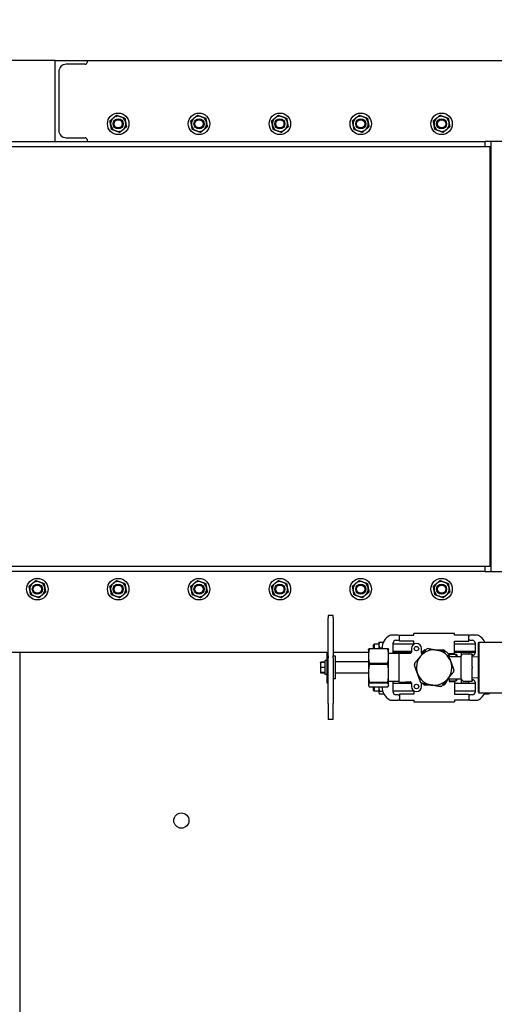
# Model space of a CAD drawing. Header units: inches. Extents: x 24 to 1128, y -69 to 748.
# Tile 317 of 656: x 437 to 460, y 592 to 641. Entities that reach past the tile are written whole.
import ezdxf

# ---------------------------------------------------------------- set-up
doc = ezdxf.new("R2010")
doc.units = ezdxf.units.IN
doc.header["$LTSCALE"] = 32
doc.header["$MEASUREMENT"] = 0
doc.layers.add('Dimension (ANSI)', color=7, linetype='Continuous', lineweight=25)
doc.layers.add('Visible (ANSI)', color=7, linetype='Continuous', lineweight=30)
doc.styles.add('Note Text (ANSI)', font='tahoma.ttf')
doc.dimstyles.new('SB Fraction-16 (ANSI)', dxfattribs={"dimscale": 32, "dimtxt": 0.125, "dimasz": 0.098425, "dimexe": 0.125, "dimexo": 0.0625, "dimgap": 0.031496, "dimtad": 0, "dimtih": 1, "dimtoh": 1, "dimdec": 4, "dimrnd": 1e-08, "dimzin": 0, "dimdsep": 46, "dimlunit": 5, "dimtxsty": 'Note Text (ANSI)', "dimcen": 0.09, "dimdle": 0.393701, "dimclrd": 256, "dimclre": 256, "dimclrt": 256, "dimadec": 0, "dimazin": 3, "dimtfac": 0.96, "dimtofl": 0, "dimtmove": 0, "dimatfit": 3, "dimfxl": 1, "dimfrac": 2, "dimtolj": 1, "dimtzin": 12, "dimlwd": -1, "dimlwe": -1, "dimarcsym": 0})

# ---------------------------------------------------------------- blocks, each defined once
blk = doc.blocks.new('*D18')
at = {"layer": 'Defpoints', "color": 0, "transparency": 16777216}
for p in [(489.281, 692.669), (340.619, 544.669), (489.281, 544.669)]:
    blk.add_point(p, dxfattribs=at)
at = {"layer": 'Dimension (ANSI)', "transparency": 16777216}
for p, q in [((487.281, 692.669), (336.619, 692.669)), ((340.619, 689.519), (340.619, 626.768)), ((340.619, 547.818), (340.619, 620.569)), ((487.281, 544.669), (336.619, 544.669))]:
    blk.add_line(p, q, dxfattribs=at)
for points in [[(340.094, 689.519), (341.144, 689.519), (340.619, 692.669)], [(340.094, 547.818), (341.144, 547.818), (340.619, 544.669)]]:
    blk.add_solid(points, dxfattribs=at)
at = {"layer": 'Dimension (ANSI)', "transparency": 16777216, "insert": (336.517, 625.76), "char_height": 4, "attachment_point": 1, "style": 'Note Text (ANSI)'}
blk.add_mtext('\\A1;148', dxfattribs=at)

msp = doc.modelspace()

# ---------------------------------------------------------------- linework, layer by layer
at = {"layer": 'Visible (ANSI)'}
for p, q in [((438.71813, 638.66853), (390.71813, 638.66853)), ((438.71813, 638.66853), (440.30213, 638.66853)), ((438.71813, 635.16853), (438.71813, 638.66853)), ((440.30213, 638.66853), (440.30213, 638.57653)), ((440.30213, 638.66853), (464.28063, 638.66853)), ((438.90213, 638.11653), (438.90213, 635.22053)), ((440.21013, 638.48453), (439.27013, 638.48453)), ((438.71813, 634.66853), (438.71813, 635.16853)), ((411.96813, 634.66853), (459.99154, 634.66853)), ((439.27013, 634.85253), (440.21013, 634.85253)), ((440.30213, 634.76053), (440.30213, 634.66853)), ((459.99154, 634.41853), (459.99154, 634.66853)), ((464.28063, 634.66853), (459.99154, 634.66853)), ((464.28063, 634.66853), (460.28063, 634.66853)), ((460.28063, 634.66853), (460.28063, 613.41853)), ((411.94495, 634.41853), (460.24154, 634.41853)), ((460.24154, 634.41853), (460.28063, 634.41853)), ((460.24154, 613.66853), (460.24154, 634.41853)), ((460.24154, 613.66853), (460.24154, 634.41853)), ((460.24154, 613.66853), (411.94495, 613.66853)), ((459.99154, 613.41853), (411.96813, 613.41853)), ((459.99154, 613.41853), (459.99154, 613.66853)), ((459.99154, 613.41853), (464.28063, 613.41853)), ((460.28063, 613.66853), (460.24154, 613.66853)), ((460.28063, 613.41853), (464.28063, 613.41853)), ((452.22451, 611.23449), (452.22451, 611.12355)), ((452.47451, 611.23449), (452.22451, 611.23449)), ((452.22451, 609.24517), (452.22451, 611.12355)), ((452.47451, 611.12355), (452.47451, 611.23449)), ((452.47451, 611.12355), (452.47451, 609.24517)), ((455.70051, 610.27753), (455.36575, 610.27753)), ((455.76301, 609.98103), (455.76301, 610.27753)), ((455.76301, 610.27753), (456.46301, 610.27753)), ((456.46301, 610.27753), (456.46301, 610.35603)), ((458.48601, 610.35603), (456.46301, 610.35603)), ((458.48601, 610.27753), (458.48601, 610.35603)), ((459.18601, 610.27753), (458.48601, 610.27753)), ((459.18601, 609.98103), (459.18601, 610.27753)), ((459.58327, 610.27753), (459.24851, 610.27753)), ((454.47451, 609.79878), (454.50576, 609.83003)), ((454.47451, 609.61353), (454.47451, 609.79878)), ((454.50576, 609.83003), (454.50576, 609.61353)), ((454.74151, 609.83003), (454.50576, 609.83003)), ((454.74151, 609.92403), (454.74157, 609.92414)), ((454.74151, 609.92403), (454.74151, 609.79003)), ((454.74151, 609.79003), (454.74151, 609.61353)), ((454.76665, 609.92846), (454.96285, 609.92846)), ((455.45051, 609.39253), (455.45051, 609.89253)), ((456.46301, 609.83003), (455.45051, 609.83003)), ((455.57551, 610.01753), (455.70051, 610.01753)), ((456.46301, 609.98103), (455.76301, 609.98103)), ((456.46301, 609.81548), (456.46301, 609.98103)), ((458.48601, 609.35603), (458.48601, 609.98103)), ((458.48601, 609.98103), (459.18601, 609.98103)), ((459.49851, 609.83003), (458.48601, 609.83003)), ((459.24851, 610.01753), (459.37351, 610.01753)), ((459.49851, 609.89253), (459.49851, 609.39253)), ((459.66201, 609.88728), (459.69326, 609.91853)), ((459.66201, 607.44978), (459.66201, 609.88728)), ((459.69326, 609.91853), (459.69326, 607.41853)), ((459.69326, 609.91853), (462.75576, 609.91853)), ((452.16451, 609.41853), (432.92202, 609.41853)), ((436.96813, 609.41853), (436.96813, 588.04353)), ((452.16451, 609.41853), (452.16451, 607.91853)), ((452.16451, 609.41853), (452.22451, 609.41853)), ((454.22451, 609.41853), (452.47451, 609.41853)), ((454.22451, 609.54353), (454.2302, 609.55915)), ((454.22451, 609.54353), (454.22451, 609.23964)), ((454.26546, 609.61353), (454.26546, 609.58644)), ((454.26546, 609.61353), (455.18356, 609.61353)), ((455.18356, 609.58644), (454.26546, 609.58644)), ((454.76665, 609.6516), (454.90057, 609.6516)), ((455.18356, 609.58644), (455.18356, 609.61353)), ((455.22451, 609.54353), (455.21883, 609.55915)), ((455.22451, 609.23964), (455.22451, 609.54353)), ((455.72451, 609.35603), (455.22451, 609.35603)), ((456.34951, 609.45503), (455.45051, 609.45503)), ((455.80039, 609.41853), (455.45051, 609.41853)), ((455.72451, 609.38708), (455.72451, 607.94998)), ((456.13789, 609.41853), (455.80039, 609.41853)), ((456.3473, 609.41853), (456.13789, 609.41853)), ((456.13789, 609.37914), (456.13789, 609.41853)), ((456.34951, 609.60603), (456.34951, 609.42927)), ((456.84951, 609.38288), (456.84951, 609.60603)), ((458.22451, 609.35603), (458.48601, 609.35603)), ((458.22451, 609.35603), (458.22451, 609.22649)), ((458.22451, 609.32478), (458.56826, 609.32478)), ((459.49851, 609.45503), (458.48601, 609.45503)), ((458.81113, 609.41853), (458.48601, 609.41853)), ((458.56826, 609.21927), (458.56826, 609.32478)), ((458.59951, 609.29353), (458.56826, 609.32478)), ((458.59951, 609.29353), (458.59951, 609.21902)), ((458.79951, 609.21853), (458.86828, 609.31185)), ((459.14863, 609.41853), (458.81113, 609.41853)), ((458.81113, 609.41853), (458.81113, 609.2343)), ((458.9877, 609.33728), (458.91859, 609.33728)), ((459.34951, 609.33728), (458.9877, 609.33728)), ((459.49851, 609.41853), (459.14863, 609.41853)), ((459.21113, 609.33728), (459.21113, 609.35603)), ((459.34951, 609.33728), (459.34951, 609.30603)), ((459.34951, 608.69978), (459.34951, 609.30603)), ((451.84951, 608.91853), (451.85233, 608.92341)), ((451.84951, 608.91853), (451.84951, 608.79353)), ((452.08451, 608.94185), (451.87184, 608.94185)), ((452.08451, 608.91853), (451.87184, 608.91853)), ((452.08451, 608.32453), (452.08451, 609.01253)), ((452.16451, 609.01253), (452.08451, 609.01253)), ((452.22451, 609.24517), (452.22451, 609.1481)), ((452.22451, 609.1481), (452.22451, 609.24517)), ((452.22451, 606.88949), (452.22451, 609.1481)), ((452.47451, 609.1481), (452.47451, 609.24517)), ((452.47451, 609.1481), (452.47451, 606.88949)), ((452.59951, 609.23103), (452.49014, 609.23103)), ((452.59951, 608.10603), (452.59951, 609.23103)), ((454.22451, 608.94978), (452.59951, 608.94978)), ((454.22451, 609.23964), (454.22451, 608.37998)), ((454.26546, 608.89284), (454.26546, 608.81212)), ((454.26546, 608.89284), (455.18356, 608.89284)), ((455.18356, 608.81212), (454.26546, 608.81212)), ((455.18356, 608.81212), (455.18356, 608.89284)), ((455.22451, 608.37998), (455.22451, 609.23964)), ((458.79951, 609.21853), (458.79951, 608.11853)), ((459.37351, 609.26753), (459.34951, 609.26753)), ((459.66201, 609.17989), (459.34951, 609.19353)), ((451.84951, 608.79353), (451.84951, 608.54353)), ((451.84951, 608.54353), (451.84951, 608.41853)), ((451.84951, 608.41853), (451.85233, 608.41365)), ((452.08451, 608.66853), (451.87184, 608.66853)), ((452.08451, 608.41853), (451.87184, 608.41853)), ((452.08451, 608.39521), (451.87184, 608.39521)), ((452.16451, 608.32453), (452.08451, 608.32453)), ((454.22451, 608.38728), (452.59951, 608.38728)), ((454.22451, 608.37998), (454.22451, 607.80887)), ((455.22451, 607.80887), (455.22451, 608.37998)), ((459.34951, 608.69978), (459.34951, 608.63728)), ((459.34951, 608.03103), (459.34951, 608.63728)), ((452.16451, 607.91853), (452.22451, 607.91853)), ((452.59951, 608.10603), (452.49014, 608.10603)), ((454.26546, 607.94784), (454.26546, 607.89421)), ((454.26546, 607.94784), (455.18356, 607.94784)), ((455.18356, 607.89421), (454.26546, 607.89421)), ((455.18356, 607.89421), (455.18356, 607.94784)), ((455.72451, 607.98103), (455.22451, 607.98103)), ((455.45051, 607.44453), (455.45051, 607.94453)), ((456.34951, 607.88203), (455.45051, 607.88203)), ((455.80039, 607.91853), (456.13789, 607.91853)), ((456.13789, 607.91853), (456.13789, 607.95792)), ((456.34951, 607.90779), (456.34951, 607.73103)), ((456.84951, 607.73103), (456.84951, 607.90398)), ((458.22451, 608.11057), (458.22451, 607.98103)), ((458.22451, 608.01228), (458.56826, 608.01228)), ((458.22451, 607.98103), (458.48601, 607.98103)), ((458.48601, 607.98103), (458.48601, 607.35603)), ((459.49851, 607.88203), (458.48601, 607.88203)), ((458.56826, 608.01228), (458.56826, 608.11779)), ((458.59951, 608.04353), (458.56826, 608.01228)), ((458.59951, 608.11803), (458.59951, 608.04353)), ((458.79951, 608.11853), (458.86828, 608.0252)), ((458.81113, 608.10276), (458.81113, 607.91853)), ((458.81113, 607.91853), (459.14863, 607.91853)), ((458.91859, 607.99978), (458.9877, 607.99978)), ((458.9877, 607.99978), (459.34951, 607.99978)), ((459.21113, 607.98103), (459.21113, 607.99978)), ((459.66201, 608.15717), (459.34951, 608.14353)), ((459.34951, 608.06953), (459.37351, 608.06953)), ((459.34951, 608.03103), (459.34951, 607.99978)), ((459.49851, 607.94453), (459.49851, 607.44453)), ((454.22451, 607.80887), (454.22451, 607.79353)), ((454.22451, 607.79353), (454.2302, 607.77791)), ((454.26546, 607.72353), (455.18356, 607.72353)), ((454.47451, 607.53828), (454.47451, 607.72353)), ((454.47451, 607.53828), (454.50576, 607.50703)), ((454.50576, 607.72353), (454.50576, 607.50703)), ((454.74151, 607.50703), (454.50576, 607.50703)), ((454.74151, 607.72353), (454.74151, 607.66024)), ((454.74151, 607.66024), (454.74151, 607.43542)), ((454.74151, 607.43542), (454.74151, 607.41303)), ((454.74151, 607.41303), (454.75555, 607.38871)), ((454.76665, 607.49893), (454.92895, 607.49893)), ((454.76665, 607.3719), (454.981, 607.3719)), ((455.22451, 607.79353), (455.21883, 607.77791)), ((455.22451, 607.79353), (455.22451, 607.80887)), ((456.46301, 607.50703), (455.45051, 607.50703)), ((456.46301, 607.35603), (455.76301, 607.35603)), ((455.76301, 607.35603), (455.76301, 607.05953)), ((456.46301, 607.52158), (456.46301, 607.35603)), ((459.49851, 607.50703), (458.48601, 607.50703)), ((458.48601, 607.35603), (459.18601, 607.35603)), ((459.18601, 607.35603), (459.18601, 607.05953)), ((459.66201, 607.44978), (459.69326, 607.41853)), ((459.69326, 607.41853), (462.75576, 607.41853)), ((459.96673, 607.36948), (460.18237, 607.36948)), ((460.20751, 607.41303), (460.18237, 607.36948)), ((460.20751, 607.41303), (460.20751, 607.41853)), ((452.22451, 606.88949), (452.22451, 606.10256)), ((452.47451, 606.10256), (452.47451, 606.88949)), ((455.36575, 607.05953), (455.70051, 607.05953)), ((455.70051, 607.31953), (455.57551, 607.31953)), ((455.76301, 607.05953), (456.46301, 607.05953)), ((456.46301, 607.05953), (456.46301, 606.98103)), ((456.46301, 606.98103), (458.48601, 606.98103)), ((458.48601, 607.05953), (458.48601, 606.98103)), ((459.18601, 607.05953), (458.48601, 607.05953)), ((459.37351, 607.31953), (459.24851, 607.31953)), ((459.24851, 607.05953), (459.58327, 607.05953)), ((452.47451, 606.10256), (452.22451, 606.10256))]:
    msp.add_line(p, q, dxfattribs=at)
for centre, radius in [((441.84313, 635.54353), 0.53125), ((445.84313, 635.54353), 0.53125), ((449.84313, 635.54353), 0.53125), ((453.84313, 635.54353), 0.53125), ((457.84313, 635.54353), 0.53125), ((441.84313, 635.54353), 0.25014), ((441.84313, 635.54353), 0.25), ((441.84313, 635.54353), 0.20281), ((445.84313, 635.54353), 0.25014), ((445.84313, 635.54353), 0.25), ((445.84313, 635.54353), 0.20281), ((449.84313, 635.54353), 0.25014), ((449.84313, 635.54353), 0.25), ((449.84313, 635.54353), 0.20281), ((453.84313, 635.54353), 0.25014), ((453.84313, 635.54353), 0.25), ((453.84313, 635.54353), 0.20281), ((457.84313, 635.54353), 0.25014), ((457.84313, 635.54353), 0.25), ((457.84313, 635.54353), 0.20281), ((437.84313, 612.54353), 0.53125), ((437.84313, 612.54353), 0.25014), ((437.84313, 612.54353), 0.25), ((437.84313, 612.54353), 0.20281), ((441.84313, 612.54353), 0.53125), ((441.84313, 612.54353), 0.25014), ((441.84313, 612.54353), 0.25), ((441.84313, 612.54353), 0.20281), ((445.84313, 612.54353), 0.53125), ((445.84313, 612.54353), 0.25014), ((445.84313, 612.54353), 0.25), ((445.84313, 612.54353), 0.20281), ((449.84313, 612.54353), 0.53125), ((449.84313, 612.54353), 0.25014), ((449.84313, 612.54353), 0.25), ((449.84313, 612.54353), 0.20281), ((453.84313, 612.54353), 0.53125), ((453.84313, 612.54353), 0.25014), ((453.84313, 612.54353), 0.25), ((453.84313, 612.54353), 0.20281), ((457.84313, 612.54353), 0.53125), ((457.84313, 612.54353), 0.25014), ((457.84313, 612.54353), 0.25), ((457.84313, 612.54353), 0.20281), ((456.59951, 609.60603), 0.11), ((456.59951, 607.73103), 0.11), ((444.96813, 601.10603), 0.375)]:
    msp.add_circle(centre, radius, dxfattribs=at)
for centre, radius, start, end in [((440.21013, 638.57653), 0.092, 270, 0), ((439.27013, 638.11653), 0.368, 90, 180), ((441.84313, 635.54353), 0.375, 130.16068, 190.16068), ((441.84313, 635.54353), 0.375, 70.16068, 130.16068), ((441.84313, 635.54353), 0.375, 10.16068, 70.16068), ((441.84313, 635.54353), 0.375, 310.16068, 10.16068), ((445.84313, 635.54353), 0.375, 130.16068, 190.16068), ((445.84313, 635.54353), 0.375, 70.16068, 130.16068), ((445.84313, 635.54353), 0.375, 10.16068, 70.16068), ((445.84313, 635.54353), 0.375, 310.16068, 10.16068), ((449.84313, 635.54353), 0.375, 130.16068, 190.16068), ((449.84313, 635.54353), 0.375, 70.16068, 130.16068), ((449.84313, 635.54353), 0.375, 10.16068, 70.16068), ((449.84313, 635.54353), 0.375, 310.16068, 10.16068), ((453.84313, 635.54353), 0.375, 130.16068, 190.16068), ((453.84313, 635.54353), 0.375, 70.16068, 130.16068), ((453.84313, 635.54353), 0.375, 10.16068, 70.16068), ((453.84313, 635.54353), 0.375, 310.16068, 10.16068), ((457.84313, 635.54353), 0.375, 130.16068, 190.16068), ((457.84313, 635.54353), 0.375, 70.16068, 130.16068), ((457.84313, 635.54353), 0.375, 10.16068, 70.16068), ((457.84313, 635.54353), 0.375, 310.16068, 10.16068), ((439.27013, 635.22053), 0.368, 180, 270), ((441.84313, 635.54353), 0.375, 190.16068, 250.16068), ((441.84313, 635.54353), 0.375, 250.16068, 310.16068), ((445.84313, 635.54353), 0.375, 190.16068, 250.16068), ((445.84313, 635.54353), 0.375, 250.16068, 310.16068), ((449.84313, 635.54353), 0.375, 190.16068, 250.16068), ((449.84313, 635.54353), 0.375, 250.16068, 310.16068), ((453.84313, 635.54353), 0.375, 190.16068, 250.16068), ((453.84313, 635.54353), 0.375, 250.16068, 310.16068), ((457.84313, 635.54353), 0.375, 190.16068, 250.16068), ((457.84313, 635.54353), 0.375, 250.16068, 310.16068), ((440.21013, 634.76053), 0.092, 0, 90), ((437.84313, 612.54353), 0.375, 130.16068, 190.16068), ((437.84313, 612.54353), 0.375, 70.16068, 130.16068), ((437.84313, 612.54353), 0.375, 10.16068, 70.16068), ((441.84313, 612.54353), 0.375, 130.16068, 190.16068), ((441.84313, 612.54353), 0.375, 70.16068, 130.16068), ((441.84313, 612.54353), 0.375, 10.16068, 70.16068), ((445.84313, 612.54353), 0.375, 130.16068, 190.16068), ((445.84313, 612.54353), 0.375, 70.16068, 130.16068), ((445.84313, 612.54353), 0.375, 10.16068, 70.16068), ((449.84313, 612.54353), 0.375, 130.16068, 190.16068), ((449.84313, 612.54353), 0.375, 70.16068, 130.16068), ((449.84313, 612.54353), 0.375, 10.16068, 70.16068), ((453.84313, 612.54353), 0.375, 130.16068, 190.16068), ((453.84313, 612.54353), 0.375, 70.16068, 130.16068), ((453.84313, 612.54353), 0.375, 10.16068, 70.16068), ((457.84313, 612.54353), 0.375, 130.16068, 190.16068), ((457.84313, 612.54353), 0.375, 70.16068, 130.16068), ((457.84313, 612.54353), 0.375, 10.16068, 70.16068), ((437.84313, 612.54353), 0.375, 190.16068, 250.16068), ((437.84313, 612.54353), 0.375, 250.16068, 310.16068), ((437.84313, 612.54353), 0.375, 310.16068, 10.16068), ((441.84313, 612.54353), 0.375, 190.16068, 250.16068), ((441.84313, 612.54353), 0.375, 250.16068, 310.16068), ((441.84313, 612.54353), 0.375, 310.16068, 10.16068), ((445.84313, 612.54353), 0.375, 190.16068, 250.16068), ((445.84313, 612.54353), 0.375, 250.16068, 310.16068), ((445.84313, 612.54353), 0.375, 310.16068, 10.16068), ((449.84313, 612.54353), 0.375, 190.16068, 250.16068), ((449.84313, 612.54353), 0.375, 250.16068, 310.16068), ((449.84313, 612.54353), 0.375, 310.16068, 10.16068), ((453.84313, 612.54353), 0.375, 190.16068, 250.16068), ((453.84313, 612.54353), 0.375, 250.16068, 310.16068), ((453.84313, 612.54353), 0.375, 310.16068, 10.16068), ((457.84313, 612.54353), 0.375, 190.16068, 250.16068), ((457.84313, 612.54353), 0.375, 250.16068, 310.16068), ((457.84313, 612.54353), 0.375, 310.16068, 10.16068), ((455.36575, 610.09003), 0.1875, 90, 116.349029), ((455.70051, 610.21503), 0.0625, 0, 90), ((459.24851, 610.21503), 0.0625, 90, 180), ((459.58327, 610.09003), 0.1875, 63.650971, 90), ((455.58739, 609.64253), 0.68688, 116.349029, 182.419708), ((455.57551, 609.89253), 0.125, 90, 180), ((455.70051, 610.08003), 0.0625, 270, 0), ((456.59951, 609.60603), 0.25, 0, 180), ((459.24851, 610.08003), 0.0625, 180, 270), ((459.37351, 609.89253), 0.125, 0, 90), ((459.36163, 609.64253), 0.68688, 23.691725, 63.650971), ((455.57551, 609.39253), 0.125, 180, 196.977731), ((455.80039, 609.35603), 0.0625, 90, 150.232151), ((456.28701, 609.43503), 0.0625, 267.071199, 0), ((457.47451, 608.66853), 0.875, 80.099213, 140.099213), ((456.91201, 609.38901), 0.0625, 180, 247.491456), ((457.47451, 608.66853), 0.9875, 117.61578, 122.38422), ((457.47451, 608.66853), 0.9875, 107.714992, 112.483433), ((457.47451, 608.66853), 0.875, 20.099213, 80.099213), ((457.47451, 608.66853), 0.9875, 57.61578, 62.38422), ((457.47451, 608.66853), 0.9875, 47.714992, 52.483433), ((458.91859, 609.27478), 0.0625, 90, 143.615648), ((459.14863, 609.35603), 0.0625, 0, 90), ((459.37351, 609.39253), 0.125, 270, 0), ((452.49014, 609.2154), 0.01562, 90, 180), ((457.47451, 608.66853), 0.9875, 167.714992, 172.483433), ((457.47451, 608.66853), 0.875, 140.099213, 200.099213), ((457.47451, 608.66853), 0.875, 320.099213, 20.099213), ((457.47451, 608.66853), 0.875, 200.099213, 260.099213), ((457.47451, 608.66853), 0.9875, 347.714992, 352.483433), ((455.57551, 607.94453), 0.125, 163.022269, 180), ((455.80039, 607.98103), 0.0625, 209.767849, 270), ((456.28701, 607.90203), 0.0625, 0, 92.928801), ((457.47451, 608.66853), 0.9875, 227.714992, 232.483433), ((457.47451, 608.66853), 0.9875, 237.61578, 242.38422), ((457.47451, 608.66853), 0.875, 260.099213, 320.099213), ((457.47451, 608.66853), 0.9875, 297.61578, 302.38422), ((458.91859, 608.06228), 0.0625, 216.384352, 270), ((459.14863, 607.98103), 0.0625, 270, 0), ((459.37351, 607.94453), 0.125, 0, 90), ((455.58739, 607.69453), 0.68688, 177.580292, 243.650971), ((455.57551, 607.44453), 0.125, 180, 270), ((456.59951, 607.73103), 0.25, 180, 0), ((457.47451, 608.66853), 0.9875, 287.714992, 292.483433), ((459.37351, 607.44453), 0.125, 270, 0), ((459.36163, 607.69453), 0.68688, 296.349029, 336.308275), ((455.36575, 607.24703), 0.1875, 243.650971, 270), ((455.70051, 607.25703), 0.0625, 0, 90), ((455.70051, 607.12203), 0.0625, 270, 0), ((459.24851, 607.25703), 0.0625, 90, 180), ((459.24851, 607.12203), 0.0625, 180, 270), ((459.58327, 607.24703), 0.1875, 270, 296.349029)]:
    msp.add_arc(centre, radius, start, end, dxfattribs=at)
for points, weights in [([(441.43582, 635.69049), (441.52449, 635.76532), (441.60128, 635.83012)], [1, 1.0379548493, 1]), ([(441.47401, 635.47738), (441.45629, 635.57628), (441.43582, 635.69049)], [1, 1.0379548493, 1]), ([(441.60128, 635.83012), (441.67807, 635.89492), (441.76675, 635.96975)], [1, 1.0379548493, 1]), ([(441.76675, 635.96975), (441.87588, 635.93037), (441.9704, 635.89627)], [1, 1.0379548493, 1]), ([(441.9704, 635.89627), (442.06492, 635.86217), (442.17406, 635.82279)], [1, 1.0379548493, 1]), ([(442.17406, 635.82279), (442.19453, 635.70859), (442.21225, 635.60968)], [1, 1.0379548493, 1]), ([(442.21225, 635.60968), (442.22998, 635.51078), (442.25045, 635.39657)], [1, 1.0379548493, 1]), ([(445.43582, 635.69049), (445.52449, 635.76532), (445.60128, 635.83012)], [1, 1.0379548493, 1]), ([(445.47401, 635.47738), (445.45629, 635.57628), (445.43582, 635.69049)], [1, 1.0379548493, 1]), ([(445.60128, 635.83012), (445.67807, 635.89492), (445.76675, 635.96975)], [1, 1.0379548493, 1]), ([(445.76675, 635.96975), (445.87588, 635.93037), (445.9704, 635.89627)], [1, 1.0379548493, 1]), ([(445.9704, 635.89627), (446.06492, 635.86217), (446.17406, 635.82279)], [1, 1.0379548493, 1]), ([(446.17406, 635.82279), (446.19453, 635.70859), (446.21225, 635.60968)], [1, 1.0379548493, 1]), ([(446.21225, 635.60968), (446.22998, 635.51078), (446.25045, 635.39657)], [1, 1.0379548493, 1]), ([(449.43582, 635.69049), (449.52449, 635.76532), (449.60128, 635.83012)], [1, 1.0379548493, 1]), ([(449.47401, 635.47738), (449.45629, 635.57628), (449.43582, 635.69049)], [1, 1.0379548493, 1]), ([(449.60128, 635.83012), (449.67807, 635.89492), (449.76675, 635.96975)], [1, 1.0379548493, 1]), ([(449.76675, 635.96975), (449.87588, 635.93037), (449.9704, 635.89627)], [1, 1.0379548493, 1]), ([(449.9704, 635.89627), (450.06492, 635.86217), (450.17406, 635.82279)], [1, 1.0379548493, 1]), ([(450.17406, 635.82279), (450.19453, 635.70859), (450.21225, 635.60968)], [1, 1.0379548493, 1]), ([(450.21225, 635.60968), (450.22998, 635.51078), (450.25045, 635.39657)], [1, 1.0379548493, 1]), ([(453.43582, 635.69049), (453.52449, 635.76532), (453.60128, 635.83012)], [1, 1.0379548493, 1]), ([(453.47401, 635.47738), (453.45629, 635.57628), (453.43582, 635.69049)], [1, 1.0379548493, 1]), ([(453.60128, 635.83012), (453.67807, 635.89492), (453.76675, 635.96975)], [1, 1.0379548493, 1]), ([(453.76675, 635.96975), (453.87588, 635.93037), (453.9704, 635.89627)], [1, 1.0379548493, 1]), ([(453.9704, 635.89627), (454.06492, 635.86217), (454.17406, 635.82279)], [1, 1.0379548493, 1]), ([(454.17406, 635.82279), (454.19453, 635.70859), (454.21225, 635.60968)], [1, 1.0379548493, 1]), ([(454.21225, 635.60968), (454.22998, 635.51078), (454.25045, 635.39657)], [1, 1.0379548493, 1]), ([(457.43582, 635.69049), (457.52449, 635.76532), (457.60128, 635.83012)], [1, 1.0379548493, 1]), ([(457.47401, 635.47738), (457.45629, 635.57628), (457.43582, 635.69049)], [1, 1.0379548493, 1]), ([(457.60128, 635.83012), (457.67807, 635.89492), (457.76675, 635.96975)], [1, 1.0379548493, 1]), ([(457.76675, 635.96975), (457.87588, 635.93037), (457.9704, 635.89627)], [1, 1.0379548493, 1]), ([(457.9704, 635.89627), (458.06492, 635.86217), (458.17406, 635.82279)], [1, 1.0379548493, 1]), ([(458.17406, 635.82279), (458.19453, 635.70859), (458.21225, 635.60968)], [1, 1.0379548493, 1]), ([(458.21225, 635.60968), (458.22998, 635.51078), (458.25045, 635.39657)], [1, 1.0379548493, 1]), ([(441.51221, 635.26427), (441.49174, 635.37847), (441.47401, 635.47738)], [1, 1.0379548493, 1]), ([(441.71586, 635.19079), (441.62135, 635.22489), (441.51221, 635.26427)], [1, 1.0379548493, 1]), ([(441.91952, 635.11731), (441.81038, 635.15669), (441.71586, 635.19079)], [1, 1.0379548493, 1]), ([(442.08498, 635.25694), (442.00819, 635.19214), (441.91952, 635.11731)], [1, 1.0379548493, 1]), ([(442.25045, 635.39657), (442.16177, 635.32174), (442.08498, 635.25694)], [1, 1.0379548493, 1]), ([(445.51221, 635.26427), (445.49174, 635.37847), (445.47401, 635.47738)], [1, 1.0379548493, 1]), ([(445.71586, 635.19079), (445.62135, 635.22489), (445.51221, 635.26427)], [1, 1.0379548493, 1]), ([(445.91952, 635.11731), (445.81038, 635.15669), (445.71586, 635.19079)], [1, 1.0379548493, 1]), ([(446.08498, 635.25694), (446.00819, 635.19214), (445.91952, 635.11731)], [1, 1.0379548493, 1]), ([(446.25045, 635.39657), (446.16177, 635.32174), (446.08498, 635.25694)], [1, 1.0379548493, 1]), ([(449.51221, 635.26427), (449.49174, 635.37847), (449.47401, 635.47738)], [1, 1.0379548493, 1]), ([(449.71586, 635.19079), (449.62135, 635.22489), (449.51221, 635.26427)], [1, 1.0379548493, 1]), ([(449.91952, 635.11731), (449.81038, 635.15669), (449.71586, 635.19079)], [1, 1.0379548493, 1]), ([(450.08498, 635.25694), (450.00819, 635.19214), (449.91952, 635.11731)], [1, 1.0379548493, 1]), ([(450.25045, 635.39657), (450.16177, 635.32174), (450.08498, 635.25694)], [1, 1.0379548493, 1]), ([(453.51221, 635.26427), (453.49174, 635.37847), (453.47401, 635.47738)], [1, 1.0379548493, 1]), ([(453.71586, 635.19079), (453.62135, 635.22489), (453.51221, 635.26427)], [1, 1.0379548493, 1]), ([(453.91952, 635.11731), (453.81038, 635.15669), (453.71586, 635.19079)], [1, 1.0379548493, 1]), ([(454.08498, 635.25694), (454.00819, 635.19214), (453.91952, 635.11731)], [1, 1.0379548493, 1]), ([(454.25045, 635.39657), (454.16177, 635.32174), (454.08498, 635.25694)], [1, 1.0379548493, 1]), ([(457.51221, 635.26427), (457.49174, 635.37847), (457.47401, 635.47738)], [1, 1.0379548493, 1]), ([(457.71586, 635.19079), (457.62135, 635.22489), (457.51221, 635.26427)], [1, 1.0379548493, 1]), ([(457.91952, 635.11731), (457.81038, 635.15669), (457.71586, 635.19079)], [1, 1.0379548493, 1]), ([(458.08498, 635.25694), (458.00819, 635.19214), (457.91952, 635.11731)], [1, 1.0379548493, 1]), ([(458.25045, 635.39657), (458.16177, 635.32174), (458.08498, 635.25694)], [1, 1.0379548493, 1]), ([(437.43582, 612.69049), (437.52449, 612.76532), (437.60128, 612.83012)], [1, 1.0379548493, 1]), ([(437.60128, 612.83012), (437.67807, 612.89492), (437.76675, 612.96975)], [1, 1.0379548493, 1]), ([(437.76675, 612.96975), (437.87588, 612.93037), (437.9704, 612.89627)], [1, 1.0379548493, 1]), ([(437.9704, 612.89627), (438.06492, 612.86217), (438.17406, 612.82279)], [1, 1.0379548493, 1]), ([(438.17406, 612.82279), (438.19453, 612.70859), (438.21225, 612.60968)], [1, 1.0379548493, 1]), ([(441.43582, 612.69049), (441.52449, 612.76532), (441.60128, 612.83012)], [1, 1.0379548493, 1]), ([(441.60128, 612.83012), (441.67807, 612.89492), (441.76675, 612.96975)], [1, 1.0379548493, 1]), ([(441.76675, 612.96975), (441.87588, 612.93037), (441.9704, 612.89627)], [1, 1.0379548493, 1]), ([(441.9704, 612.89627), (442.06492, 612.86217), (442.17406, 612.82279)], [1, 1.0379548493, 1]), ([(442.17406, 612.82279), (442.19453, 612.70859), (442.21225, 612.60968)], [1, 1.0379548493, 1]), ([(445.43582, 612.69049), (445.52449, 612.76532), (445.60128, 612.83012)], [1, 1.0379548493, 1]), ([(445.60128, 612.83012), (445.67807, 612.89492), (445.76675, 612.96975)], [1, 1.0379548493, 1]), ([(445.76675, 612.96975), (445.87588, 612.93037), (445.9704, 612.89627)], [1, 1.0379548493, 1]), ([(445.9704, 612.89627), (446.06492, 612.86217), (446.17406, 612.82279)], [1, 1.0379548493, 1]), ([(446.17406, 612.82279), (446.19453, 612.70859), (446.21225, 612.60968)], [1, 1.0379548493, 1]), ([(449.43582, 612.69049), (449.52449, 612.76532), (449.60128, 612.83012)], [1, 1.0379548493, 1]), ([(449.60128, 612.83012), (449.67807, 612.89492), (449.76675, 612.96975)], [1, 1.0379548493, 1]), ([(449.76675, 612.96975), (449.87588, 612.93037), (449.9704, 612.89627)], [1, 1.0379548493, 1]), ([(449.9704, 612.89627), (450.06492, 612.86217), (450.17406, 612.82279)], [1, 1.0379548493, 1]), ([(450.17406, 612.82279), (450.19453, 612.70859), (450.21225, 612.60968)], [1, 1.0379548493, 1]), ([(453.43582, 612.69049), (453.52449, 612.76532), (453.60128, 612.83012)], [1, 1.0379548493, 1]), ([(453.60128, 612.83012), (453.67807, 612.89492), (453.76675, 612.96975)], [1, 1.0379548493, 1]), ([(453.76675, 612.96975), (453.87588, 612.93037), (453.9704, 612.89627)], [1, 1.0379548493, 1]), ([(453.9704, 612.89627), (454.06492, 612.86217), (454.17406, 612.82279)], [1, 1.0379548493, 1]), ([(454.17406, 612.82279), (454.19453, 612.70859), (454.21225, 612.60968)], [1, 1.0379548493, 1]), ([(457.43582, 612.69049), (457.52449, 612.76532), (457.60128, 612.83012)], [1, 1.0379548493, 1]), ([(457.60128, 612.83012), (457.67807, 612.89492), (457.76675, 612.96975)], [1, 1.0379548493, 1]), ([(457.76675, 612.96975), (457.87588, 612.93037), (457.9704, 612.89627)], [1, 1.0379548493, 1]), ([(457.9704, 612.89627), (458.06492, 612.86217), (458.17406, 612.82279)], [1, 1.0379548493, 1]), ([(458.17406, 612.82279), (458.19453, 612.70859), (458.21225, 612.60968)], [1, 1.0379548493, 1]), ([(437.47401, 612.47738), (437.45629, 612.57628), (437.43582, 612.69049)], [1, 1.0379548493, 1]), ([(437.51221, 612.26427), (437.49174, 612.37847), (437.47401, 612.47738)], [1, 1.0379548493, 1]), ([(437.71586, 612.19079), (437.62135, 612.22489), (437.51221, 612.26427)], [1, 1.0379548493, 1]), ([(438.08498, 612.25694), (438.00819, 612.19214), (437.91952, 612.11731)], [1, 1.0379548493, 1]), ([(438.25045, 612.39657), (438.16177, 612.32174), (438.08498, 612.25694)], [1, 1.0379548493, 1]), ([(438.21225, 612.60968), (438.22998, 612.51078), (438.25045, 612.39657)], [1, 1.0379548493, 1]), ([(441.47401, 612.47738), (441.45629, 612.57628), (441.43582, 612.69049)], [1, 1.0379548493, 1]), ([(441.51221, 612.26427), (441.49174, 612.37847), (441.47401, 612.47738)], [1, 1.0379548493, 1]), ([(441.71586, 612.19079), (441.62135, 612.22489), (441.51221, 612.26427)], [1, 1.0379548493, 1]), ([(442.08498, 612.25694), (442.00819, 612.19214), (441.91952, 612.11731)], [1, 1.0379548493, 1]), ([(442.25045, 612.39657), (442.16177, 612.32174), (442.08498, 612.25694)], [1, 1.0379548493, 1]), ([(442.21225, 612.60968), (442.22998, 612.51078), (442.25045, 612.39657)], [1, 1.0379548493, 1]), ([(445.47401, 612.47738), (445.45629, 612.57628), (445.43582, 612.69049)], [1, 1.0379548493, 1]), ([(445.51221, 612.26427), (445.49174, 612.37847), (445.47401, 612.47738)], [1, 1.0379548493, 1]), ([(445.71586, 612.19079), (445.62135, 612.22489), (445.51221, 612.26427)], [1, 1.0379548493, 1]), ([(446.08498, 612.25694), (446.00819, 612.19214), (445.91952, 612.11731)], [1, 1.0379548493, 1]), ([(446.25045, 612.39657), (446.16177, 612.32174), (446.08498, 612.25694)], [1, 1.0379548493, 1]), ([(446.21225, 612.60968), (446.22998, 612.51078), (446.25045, 612.39657)], [1, 1.0379548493, 1]), ([(449.47401, 612.47738), (449.45629, 612.57628), (449.43582, 612.69049)], [1, 1.0379548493, 1]), ([(449.51221, 612.26427), (449.49174, 612.37847), (449.47401, 612.47738)], [1, 1.0379548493, 1]), ([(449.71586, 612.19079), (449.62135, 612.22489), (449.51221, 612.26427)], [1, 1.0379548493, 1]), ([(450.08498, 612.25694), (450.00819, 612.19214), (449.91952, 612.11731)], [1, 1.0379548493, 1]), ([(450.25045, 612.39657), (450.16177, 612.32174), (450.08498, 612.25694)], [1, 1.0379548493, 1]), ([(450.21225, 612.60968), (450.22998, 612.51078), (450.25045, 612.39657)], [1, 1.0379548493, 1]), ([(453.47401, 612.47738), (453.45629, 612.57628), (453.43582, 612.69049)], [1, 1.0379548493, 1]), ([(453.51221, 612.26427), (453.49174, 612.37847), (453.47401, 612.47738)], [1, 1.0379548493, 1]), ([(453.71586, 612.19079), (453.62135, 612.22489), (453.51221, 612.26427)], [1, 1.0379548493, 1]), ([(454.08498, 612.25694), (454.00819, 612.19214), (453.91952, 612.11731)], [1, 1.0379548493, 1]), ([(454.25045, 612.39657), (454.16177, 612.32174), (454.08498, 612.25694)], [1, 1.0379548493, 1]), ([(454.21225, 612.60968), (454.22998, 612.51078), (454.25045, 612.39657)], [1, 1.0379548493, 1]), ([(457.47401, 612.47738), (457.45629, 612.57628), (457.43582, 612.69049)], [1, 1.0379548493, 1]), ([(457.51221, 612.26427), (457.49174, 612.37847), (457.47401, 612.47738)], [1, 1.0379548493, 1]), ([(457.71586, 612.19079), (457.62135, 612.22489), (457.51221, 612.26427)], [1, 1.0379548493, 1]), ([(458.08498, 612.25694), (458.00819, 612.19214), (457.91952, 612.11731)], [1, 1.0379548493, 1]), ([(458.25045, 612.39657), (458.16177, 612.32174), (458.08498, 612.25694)], [1, 1.0379548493, 1]), ([(458.21225, 612.60968), (458.22998, 612.51078), (458.25045, 612.39657)], [1, 1.0379548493, 1]), ([(437.91952, 612.11731), (437.81038, 612.15669), (437.71586, 612.19079)], [1, 1.0379548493, 1]), ([(441.91952, 612.11731), (441.81038, 612.15669), (441.71586, 612.19079)], [1, 1.0379548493, 1]), ([(445.91952, 612.11731), (445.81038, 612.15669), (445.71586, 612.19079)], [1, 1.0379548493, 1]), ([(449.91952, 612.11731), (449.81038, 612.15669), (449.71586, 612.19079)], [1, 1.0379548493, 1]), ([(453.91952, 612.11731), (453.81038, 612.15669), (453.71586, 612.19079)], [1, 1.0379548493, 1]), ([(457.91952, 612.11731), (457.81038, 612.15669), (457.71586, 612.19079)], [1, 1.0379548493, 1]), ([(454.76665, 609.92846), (454.74151, 609.85427), (454.74151, 609.79003)], [1, 1.0379548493, 1]), ([(454.74151, 609.79003), (454.74151, 609.72578), (454.76665, 609.6516)], [1, 1.0379548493, 1]), ([(454.74157, 609.92414), (454.74273, 609.92614), (454.76665, 609.92846)], [1.00362407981, 1.03604689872, 1]), ([(454.26546, 609.58644), (454.22451, 609.40256), (454.22451, 609.23964)], [1.06691969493, 1.06560189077, 1]), ([(454.2302, 609.55915), (454.23958, 609.58494), (454.26546, 609.61353)], [1.03955723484, 1.06608652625, 1.06691969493]), ([(454.76665, 609.6516), (454.76022, 609.63198), (454.75549, 609.61353)], [1, 1.00945208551, 1.01419637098]), ([(455.18356, 609.61353), (455.20944, 609.58494), (455.21883, 609.55915)], [1.06691969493, 1.06608652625, 1.03955723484]), ([(455.22451, 609.23964), (455.22451, 609.40256), (455.18356, 609.58644)], [1, 1.06560189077, 1.06691969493]), ([(456.80325, 609.22981), (456.94119, 609.39478), (457.09688, 609.58097)], [1, 1.07154778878, 1.0788594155]), ([(456.86006, 609.35426), (456.90134, 609.42576), (456.94561, 609.50245)], [1.05738680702, 1.0664385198, 1.06691969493]), ([(457.01677, 609.54353), (457.04144, 609.54353), (457.06557, 609.54353)], [1.06691969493, 1.06678557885, 1.06598563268]), ([(457.17403, 609.6092), (457.41312, 609.56747), (457.62496, 609.5305)], [1.0788594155, 1.07154778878, 1]), ([(457.5503, 609.54353), (457.7301, 609.54353), (457.93226, 609.54353)], [1.02010328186, 1.06582178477, 1.06691969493]), ([(457.62496, 609.5305), (457.83681, 609.49352), (458.07589, 609.45179)], [1, 1.07154778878, 1.0788594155]), ([(458.00341, 609.50245), (458.01575, 609.48108), (458.02781, 609.46018)], [1.06691969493, 1.06678557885, 1.06598563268]), ([(458.13892, 609.39909), (458.22232, 609.17117), (458.29622, 608.96922)], [1.0788594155, 1.07154778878, 1]), ([(451.84951, 608.91853), (451.84951, 608.91853), (451.87184, 608.91853)], [1, 1.0379548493, 1]), ([(451.87184, 608.91853), (451.84951, 608.85154), (451.84951, 608.79353)], [1, 1.0379548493, 1]), ([(451.85233, 608.92341), (451.85732, 608.93205), (451.87184, 608.94185)], [1.01745156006, 1.02435859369, 1]), ([(451.87184, 608.94185), (451.86725, 608.9299), (451.86365, 608.91853)], [1, 1.00757009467, 1.01212047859]), ([(454.22451, 609.23964), (454.22451, 609.07671), (454.26546, 608.89284)], [1, 1.06560189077, 1.06691969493]), ([(454.26546, 608.81212), (454.22451, 608.583), (454.22451, 608.37998)], [1.06691969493, 1.06560189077, 1]), ([(455.18356, 608.89284), (455.22451, 609.07671), (455.22451, 609.23964)], [1.06691969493, 1.06560189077, 1]), ([(455.22451, 608.37998), (455.22451, 608.583), (455.18356, 608.81212)], [1, 1.06560189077, 1.06691969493]), ([(456.50962, 608.87864), (456.6653, 609.06483), (456.80325, 609.22981)], [1.0788594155, 1.07154778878, 1]), ([(458.29622, 608.96922), (458.37012, 608.76727), (458.45353, 608.53935)], [1, 1.07154778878, 1.0788594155]), ([(451.87184, 608.41853), (451.84951, 608.41853), (451.84951, 608.41853)], [1, 1.0379548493, 1]), ([(451.84951, 608.79353), (451.84951, 608.73552), (451.87184, 608.66853)], [1, 1.0379548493, 1]), ([(451.87184, 608.66853), (451.84951, 608.60154), (451.84951, 608.54353)], [1, 1.0379548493, 1]), ([(451.84951, 608.54353), (451.84951, 608.48552), (451.87184, 608.41853)], [1, 1.0379548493, 1]), ([(451.85021, 608.41853), (451.85335, 608.40768), (451.87184, 608.39521)], [1.0110809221, 1.03121896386, 1]), ([(454.22451, 608.37998), (454.22451, 608.17696), (454.26546, 607.94784)], [1, 1.06560189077, 1.06691969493]), ([(455.18356, 607.94784), (455.22451, 608.17696), (455.22451, 608.37998)], [1.06691969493, 1.06560189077, 1]), ([(456.6528, 608.36784), (456.5789, 608.56979), (456.4955, 608.79771)], [1, 1.07154778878, 1.0788594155]), ([(456.8101, 607.93797), (456.7267, 608.16589), (456.6528, 608.36784)], [1.0788594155, 1.07154778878, 1]), ([(458.4394, 608.45841), (458.28372, 608.27223), (458.14577, 608.10725)], [1.0788594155, 1.07154778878, 1]), ([(454.26546, 607.89421), (454.22451, 607.84897), (454.22451, 607.80887)], [1.06691969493, 1.06560189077, 1]), ([(455.22451, 607.80887), (455.22451, 607.84897), (455.18356, 607.89421)], [1, 1.06560189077, 1.06691969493]), ([(457.32406, 607.80656), (457.11222, 607.84354), (456.87313, 607.88527)], [1, 1.07154778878, 1.0788594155]), ([(456.94561, 607.83461), (456.93328, 607.85598), (456.92121, 607.87688)], [1.06691969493, 1.06678557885, 1.06598563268]), ([(458.14577, 608.10725), (458.00783, 607.94228), (457.85215, 607.75609)], [1, 1.07154778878, 1.0788594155]), ([(458.16138, 608.10823), (458.08666, 607.9788), (458.00341, 607.83461)], [1.03483421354, 1.06601530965, 1.06691969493]), ([(454.22451, 607.80887), (454.22451, 607.76878), (454.26546, 607.72353)], [1, 1.06560189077, 1.06691969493]), ([(454.74563, 607.72353), (454.74151, 607.69149), (454.74151, 607.66024)], [1.01833980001, 1.01549885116, 1]), ([(454.74151, 607.66024), (454.74151, 607.58538), (454.76665, 607.49893)], [1, 1.0379548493, 1]), ([(454.76665, 607.49893), (454.74151, 607.46489), (454.74151, 607.43542)], [1, 1.0379548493, 1]), ([(454.74151, 607.43542), (454.74151, 607.40594), (454.76665, 607.3719)], [1, 1.0379548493, 1]), ([(455.18356, 607.72353), (455.22451, 607.76878), (455.22451, 607.80887)], [1.06691969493, 1.06560189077, 1]), ([(457.39872, 607.79353), (457.21892, 607.79353), (457.01677, 607.79353)], [1.02010328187, 1.06582178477, 1.06691969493]), ([(457.77499, 607.72786), (457.53591, 607.76959), (457.32406, 607.80656)], [1.0788594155, 1.07154778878, 1]), ([(457.93226, 607.79353), (457.90758, 607.79353), (457.88345, 607.79353)], [1.06691969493, 1.06678557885, 1.06598563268]), ([(460.18237, 607.36948), (460.19736, 607.39545), (460.20331, 607.41853)], [1, 1.022295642, 1.01839723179])]:
    msp.add_rational_spline(points, weights, degree=2, dxfattribs=at)
for points, knots in [([(455.72451, 609.38708), (455.76537, 609.38708), (455.80542, 609.38685), (455.88403, 609.38597), (455.92258, 609.38533), (455.99829, 609.38366), (456.03545, 609.38265), (456.1085, 609.38029), (456.14438, 609.37895), (456.21496, 609.37598), (456.24966, 609.37436), (456.28382, 609.37261)], [1, 1, 1, 1, 1.026201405, 1.026201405, 1.052402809, 1.052402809, 1.078604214, 1.078604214, 1.104805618, 1.104805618, 1.131007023, 1.131007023, 1.131007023, 1.131007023]), ([(458.20179, 609.22729), (458.20454, 609.22719), (458.20728, 609.22709), (458.2829, 609.22439), (458.35404, 609.22252), (458.49157, 609.21994), (458.55797, 609.21924), (458.68422, 609.21854), (458.74408, 609.21853), (458.79951, 609.21853)], [1.747872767, 1.747872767, 1.747872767, 1.747872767, 1.750998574, 1.750998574, 1.83399905, 1.83399905, 1.916999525, 1.916999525, 2, 2, 2, 2]), ([(452.47465, 608.12069), (452.47465, 608.12069), (452.47465, 608.1207), (452.47465, 608.12076), (452.47463, 608.12084), (452.4746, 608.12119), (452.47457, 608.12146), (452.47454, 608.12195), (452.47453, 608.12212), (452.47452, 608.1225), (452.47451, 608.12272), (452.47451, 608.12292)], [0.0231434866, 0.0231434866, 0.0231434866, 0.0231434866, 0.0247720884, 0.0247720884, 0.0282164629, 0.0282164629, 0.0322080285, 0.0322080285, 0.034193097, 0.034193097, 0.0362143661, 0.0362143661, 0.0362143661, 0.0362143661]), ([(452.49014, 608.10603), (452.48971, 608.10603), (452.48928, 608.10605), (452.48854, 608.10611), (452.48823, 608.10614), (452.48762, 608.10622), (452.48732, 608.10627), (452.4868, 608.10636), (452.48657, 608.1064), (452.48606, 608.1065), (452.48581, 608.10656), (452.48517, 608.10671), (452.48484, 608.10679), (452.48388, 608.10703), (452.48339, 608.10716), (452.48217, 608.10746), (452.48151, 608.10761), (452.48013, 608.10788), (452.47954, 608.10798), (452.47785, 608.1083), (452.47651, 608.10863), (452.47506, 608.10924), (452.4748, 608.10936), (452.47451, 608.10948)], [0, 0, 0, 0, 0.0032377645, 0.0032377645, 0.0056920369, 0.0056920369, 0.0083840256, 0.0083840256, 0.0110675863, 0.0110675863, 0.0151203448, 0.0151203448, 0.0224996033, 0.0224996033, 0.039456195, 0.039456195, 0.0648504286, 0.0648504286, 0.080846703, 0.080846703, 0.0964666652, 0.0964666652, 0.0999138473, 0.0999138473, 0.0999138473, 0.0999138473]), ([(455.72451, 607.94998), (455.76537, 607.94998), (455.80542, 607.95021), (455.88403, 607.95109), (455.92258, 607.95173), (455.99829, 607.9534), (456.03545, 607.95441), (456.1085, 607.95677), (456.14438, 607.95811), (456.21496, 607.96108), (456.24966, 607.9627), (456.28382, 607.96445)], [1, 1, 1, 1, 1.026201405, 1.026201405, 1.052402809, 1.052402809, 1.078604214, 1.078604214, 1.104805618, 1.104805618, 1.131007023, 1.131007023, 1.131007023, 1.131007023]), ([(458.14607, 608.10761), (458.16753, 608.10849), (458.18885, 608.10931), (458.2829, 608.11267), (458.35404, 608.11454), (458.49157, 608.11712), (458.55797, 608.11781), (458.68422, 608.11852), (458.74408, 608.11853), (458.79951, 608.11853)], [1.726882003, 1.726882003, 1.726882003, 1.726882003, 1.750998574, 1.750998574, 1.83399905, 1.83399905, 1.916999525, 1.916999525, 2, 2, 2, 2])]:
    msp.add_open_spline(points, degree=3, knots=knots, dxfattribs=at)
msp.add_open_spline([(452.47451, 609.19066), (452.47455, 609.19086), (452.47456, 609.19099), (452.47456, 609.19099)], degree=3, dxfattribs=at)

# ---------------------------------------------------------------- dimensions: what is measured, and where the dimension line sits
at = {"layer": 'Dimension (ANSI)'}
dim = msp.add_linear_dim(base=(340.61922, 544.66853), p1=(489.28063, 692.66853), p2=(489.28063, 544.66853), angle=90, dimstyle='SB Fraction-16 (ANSI)', override={"dimgap": 0.031496, "dimdec": 4, "dimtol": 0, "dimlim": 0, "dimtp": 0, "dimtm": 0, "dimtdec": 2, "dimatfit": 1}, dxfattribs=at)
dim.commit()
dim.dimension.update_dxf_attribs({"geometry": '*D18', "text_midpoint": (340.61922, 623.66853), "dimtype": 160})

doc.saveas('drawing.dxf')
